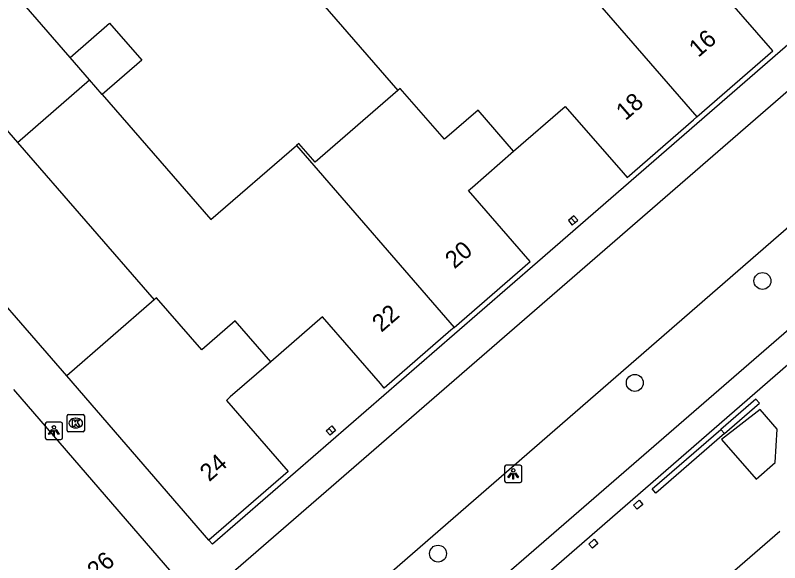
# Model space of a CAD drawing. Extents: x 155888 to 156864, y 383882 to 384671.
# Drawn here: x 156121.25 to 156165.47, y 384068.58 to 384100.28 of the extents above; entities that cross this region are included whole.
import ezdxf

# ---------------------------------------------------------------- set-up
doc = ezdxf.new("R2010")
doc.units = 0
for name, color, linetype in [('IMGEO_Boom', 7, 'Continuous'), ('IMGEO_Kolk', 7, 'Continuous'), ('IMGEO_Lichtpunt', 7, 'Continuous'), ('IMGEO_Pand', 7, 'Continuous'), ('IMGEO_Pand_nummerreeks', 7, 'Continuous'), ('IMGEO_Rijbaan_lokaal_gesloten', 7, 'Continuous'), ('IMGEO_Voetpad_open', 7, 'Continuous')]:
    doc.layers.add(name, color=color, linetype=linetype)

msp = doc.modelspace()

# ---------------------------------------------------------------- linework, layer by layer
at = {"layer": 'IMGEO_Boom'}
for centre in [(156164.474, 384084.894), (156157.089, 384078.99), (156145.706, 384069.103)]:
    msp.add_circle(centre, 0.489, dxfattribs=at)
at = {"layer": 'IMGEO_Kolk'}
for p, q in [((156124.245, 384076.236), (156124.245, 384077.088)), ((156124.32, 384077.162), (156125.172, 384077.162)), ((156125.246, 384077.088), (156125.246, 384076.236)), ((156124.733, 384076.942), (156124.758, 384076.942)), ((156124.756, 384076.382), (156124.731, 384076.382)), ((156125.172, 384076.162), (156124.32, 384076.162))]:
    msp.add_line(p, q, dxfattribs=at)
for points in [[(156124.245, 384076.236), (156124.245, 384077.088)], [(156124.32, 384077.162), (156125.172, 384077.162)], [(156125.246, 384077.088), (156125.246, 384076.236)], [(156124.566, 384076.862), (156124.689, 384076.862), (156124.689, 384076.711), (156124.819, 384076.862), (156124.983, 384076.862), (156124.837, 384076.711), (156124.99, 384076.462), (156124.838, 384076.462), (156124.753, 384076.626), (156124.689, 384076.559), (156124.689, 384076.462), (156124.566, 384076.462), (156124.566, 384076.862)], [(156125.172, 384076.162), (156124.32, 384076.162)]]:
    msp.add_lwpolyline(points, dxfattribs=at)
for centre, start, end in [((156124.322, 384077.086), 91.552, 178.448), ((156124.322, 384077.086), 91.552, 178.448), ((156125.17, 384077.086), 1.552, 88.448), ((156125.17, 384077.086), 1.552, 88.448), ((156124.322, 384076.238), 181.552, 268.448), ((156124.322, 384076.238), 181.552, 268.448), ((156125.17, 384076.238), 271.552, 358.448), ((156125.17, 384076.238), 271.552, 358.448)]:
    msp.add_arc(centre, 0.0765, start, end, dxfattribs=at)
for centre, major_axis, ratio, start_param, end_param in [((156124.732, 384076.662), (-0.387, 0.002), 0.722429, 4.712389, 7.853982), ((156124.757, 384076.662), (-0.39, 0.002), 0.717154, 1.570796, 4.712389)]:
    msp.add_ellipse(centre, major_axis=major_axis, ratio=ratio, start_param=start_param, end_param=end_param, dxfattribs=at)
at = {"layer": 'IMGEO_Lichtpunt'}
for p, q in [((156123.887, 384076.716), (156123.079, 384076.716)), ((156123.887, 384076.716), (156123.079, 384076.716)), ((156122.985, 384076.621), (156122.985, 384075.814)), ((156122.985, 384076.621), (156122.985, 384075.814)), ((156123.981, 384075.814), (156123.981, 384076.621)), ((156123.981, 384075.814), (156123.981, 384076.621)), ((156123.079, 384075.72), (156123.887, 384075.72)), ((156123.079, 384075.72), (156123.887, 384075.72)), ((156149.557, 384074.128), (156149.557, 384073.321)), ((156149.557, 384074.128), (156149.557, 384073.321)), ((156150.459, 384074.223), (156149.651, 384074.223)), ((156150.459, 384074.223), (156149.651, 384074.223)), ((156150.553, 384073.321), (156150.553, 384074.128)), ((156150.553, 384073.321), (156150.553, 384074.128)), ((156149.651, 384073.227), (156150.459, 384073.227)), ((156149.651, 384073.227), (156150.459, 384073.227))]:
    msp.add_line(p, q, dxfattribs=at)
for points in [[(156123.359, 384076.285), (156123.398, 384076.257), (156123.21, 384075.995), (156123.172, 384076.022), (156123.359, 384076.285)], [(156123.461, 384076.237), (156123.508, 384076.237), (156123.508, 384075.915), (156123.461, 384075.915), (156123.461, 384076.237)], [(156123.571, 384076.257), (156123.609, 384076.284), (156123.796, 384076.022), (156123.757, 384075.994), (156123.571, 384076.257)], [(156149.931, 384073.792), (156149.97, 384073.764), (156149.782, 384073.502), (156149.744, 384073.529), (156149.931, 384073.792)], [(156150.033, 384073.744), (156150.08, 384073.744), (156150.08, 384073.422), (156150.033, 384073.422), (156150.033, 384073.744)], [(156150.143, 384073.764), (156150.181, 384073.791), (156150.368, 384073.529), (156150.329, 384073.501), (156150.143, 384073.764)]]:
    msp.add_lwpolyline(points, dxfattribs=at)
for centre in [(156123.484, 384076.419), (156150.056, 384073.926)]:
    msp.add_circle(centre, 0.0994, dxfattribs=at)
for centre, start, end in [((156123.079, 384076.621), 90, 180), ((156123.079, 384076.621), 90, 180), ((156123.887, 384076.621), 0, 90), ((156123.887, 384076.621), 0, 90), ((156123.079, 384075.814), 180, 270), ((156123.079, 384075.814), 180, 270), ((156123.887, 384075.814), 270, 0), ((156123.887, 384075.814), 270, 360), ((156149.651, 384074.128), 90, 180), ((156149.651, 384074.128), 90, 180), ((156150.459, 384074.128), 0, 90), ((156150.459, 384074.128), 0, 90), ((156149.651, 384073.321), 180, 270), ((156149.651, 384073.321), 180, 270), ((156150.459, 384073.321), 270, 0), ((156150.459, 384073.321), 270, 360)]:
    msp.add_arc(centre, 0.0946, start, end, dxfattribs=at)
at = {"layer": 'IMGEO_Pand'}
for points in [[(156135.429, 384105.103), (156143.389, 384095.933)], [(156124.42, 384097.838), (156118.535, 384104.616)], [(156160.688, 384094.403), (156165.078, 384098.215), (156161.505, 384102.33), (156161.73, 384102.527), (156164.101, 384104.595)], [(156152.503, 384103.838), (156160.688, 384094.403)], [(156109.272, 384096.625), (156114.296, 384101.058), (156116.35, 384098.695), (156121.378, 384092.91)], [(156124.42, 384097.838), (156126.707, 384099.824), (156128.567, 384097.682), (156126.279, 384095.696)], [(156125.552, 384096.534), (156124.42, 384097.838)], [(156121.378, 384092.91), (156125.552, 384096.534)], [(156126.279, 384095.696), (156125.552, 384096.534)], [(156126.279, 384095.696), (156132.572, 384088.447), (156137.514, 384092.737)], [(156143.389, 384095.933), (156138.593, 384091.769), (156137.65, 384092.855), (156137.514, 384092.737)], [(156150.08, 384092.41), (156148.023, 384094.786), (156146.073, 384093.098), (156143.517, 384096.044), (156143.389, 384095.933)], [(156150.08, 384092.41), (156153.069, 384095.005), (156156.419, 384091.147), (156156.642, 384090.89), (156160.486, 384094.227), (156160.688, 384094.403)], [(156121.378, 384092.91), (156129.291, 384083.805)], [(156137.514, 384092.737), (156146.641, 384082.205)], [(156146.641, 384082.205), (156151.041, 384086.027), (156147.467, 384090.142), (156147.691, 384090.336), (156150.08, 384092.41)], [(156153.638, 384088.277), (156153.792, 384088.412), (156153.569, 384088.668), (156153.409, 384088.528)], [(156153.409, 384088.528), (156153.251, 384088.391), (156153.474, 384088.134), (156153.638, 384088.277)], [(156153.638, 384088.277), (156153.409, 384088.528)], [(156129.291, 384083.805), (156124.224, 384079.401)], [(156136.04, 384080.217), (156133.979, 384082.592), (156132.045, 384080.914), (156129.429, 384083.925), (156129.291, 384083.805)], [(156146.641, 384082.205), (156146.453, 384082.042), (156142.598, 384078.694), (156142.375, 384078.951), (156139.024, 384082.809), (156136.04, 384080.217)], [(156136.04, 384080.217), (156133.69, 384078.176), (156133.464, 384077.979), (156137.037, 384073.864), (156132.453, 384069.884)], [(156132.453, 384069.884), (156124.224, 384079.401)], [(156121.154, 384078.608), (156130.296, 384068.003)], [(156162.281, 384076.064), (156164.295, 384077.814), (156164.085, 384078.055), (156162.062, 384076.297)], [(156162.097, 384075.72), (156164.103, 384073.411), (156165.214, 384074.377), (156165.332, 384076.313), (156164.345, 384077.449), (156162.097, 384075.72)], [(156139.622, 384076.103), (156139.46, 384075.962), (156139.237, 384076.218), (156139.396, 384076.356)], [(156139.396, 384076.356), (156139.557, 384076.496), (156139.78, 384076.24), (156139.622, 384076.103)], [(156139.622, 384076.103), (156139.396, 384076.356)], [(156162.281, 384076.064), (156158.309, 384072.612), (156158.099, 384072.853), (156162.062, 384076.297)], [(156162.062, 384076.297), (156162.281, 384076.064)], [(156157.23, 384071.674), (156157.02, 384071.915), (156157.345, 384072.197), (156157.555, 384071.956), (156157.23, 384071.674)], [(156155.384, 384061.633), (156165.486, 384070.407)], [(156154.633, 384069.418), (156154.423, 384069.659), (156154.748, 384069.941), (156154.958, 384069.7), (156154.633, 384069.418)]]:
    msp.add_lwpolyline(points, dxfattribs=at)
at = {"layer": 'IMGEO_Rijbaan_lokaal_gesloten'}
for points in [[(156220.134, 384142.954), (156131.822, 384066.268)], [(156137.163, 384062.975), (156173.637, 384094.684)]]:
    msp.add_lwpolyline(points, dxfattribs=at)
at = {"layer": 'IMGEO_Voetpad_open'}
for points in [[(156174.844, 384106.671), (156175.007, 384106.446), (156165.495, 384098.191), (156160.684, 384093.999), (156151.467, 384085.989), (156146.66, 384081.804), (156137.468, 384073.824), (156132.659, 384069.648), (156132.453, 384069.884)], [(156124.224, 384079.401), (156111.284, 384094.307), (156109.272, 384096.625)], [(156141.085, 384058.434), (156180.648, 384092.863)], [(156176.542, 384091.235), (156141.565, 384060.898), (156139.875, 384062.731), (156138.447, 384061.477), (156137.163, 384062.975)]]:
    msp.add_lwpolyline(points, dxfattribs=at)

# ---------------------------------------------------------------- texts
at = {"layer": 'IMGEO_Pand_nummerreeks'}
for s, rotation, p in [('16', 40.9665, (156160.763, 384097.804)), ('18', 40.9665, (156156.547, 384094.144)), ('20', 40.9753, (156146.656, 384085.557)), ('22', 40.9779, (156142.431, 384081.887)), ('24', 40.9657, (156132.469, 384073.236)), ('26', 40.8691, (156125.952, 384067.577))]:
    msp.add_text(s, height=1, rotation=rotation, dxfattribs=at).set_placement(p)

doc.saveas('drawing.dxf')
